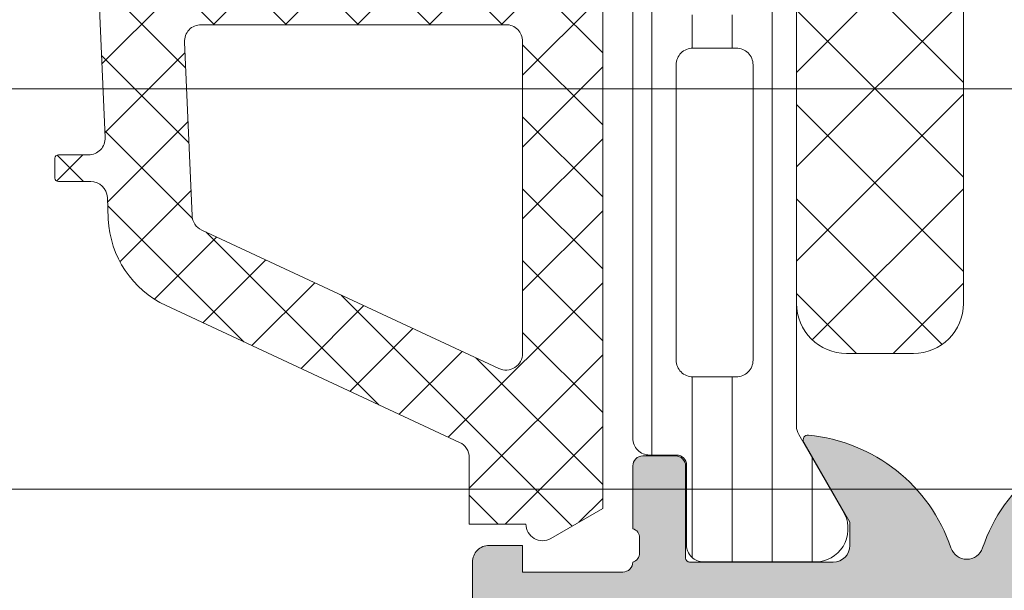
# Model space of a CAD drawing. Header units: millimetres. Extents: x 144573 to 336993, y 74252 to 247042.
# Tile 686 of 1056: x 219020 to 219049, y 198227 to 198244. Entities that reach past the tile are written whole.
import ezdxf

# ---------------------------------------------------------------- set-up
doc = ezdxf.new("R2010")
doc.units = ezdxf.units.MM
doc.layers.add('FASÁDA DETAILNÍ', color=255, linetype='Continuous', lineweight=0)
doc.layers.add('NOVA', color=255, linetype='Continuous', lineweight=0)

# ---------------------------------------------------------------- blocks, each defined once
blk = doc.blocks.new('A$C69D17D4D')
at = {"layer": 'FASÁDA DETAILNÍ'}
h = blk.add_hatch(dxfattribs=at)
h.set_pattern_fill('ANSI37', color=256, scale=0.48, angle=270, style=0)
h.set_pattern_definition([(315, (-4111.994716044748, 24886.81811234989), (1.077630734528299, 1.077630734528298), []), (44.99999999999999, (-4111.994716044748, 24886.81811234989), (-1.077630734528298, 1.077630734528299), [])])
edge = h.paths.add_edge_path(flags=16)
edge.add_line((-4111.330422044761, 24890.21938934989), (-4109.937568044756, 24890.11964534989))
edge.add_arc((-4109.894710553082, 24890.71811226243), 0.599999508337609, 265.9039194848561, 360.0000083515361)
edge.add_arc((-4109.894710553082, 24890.71811243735), 0.5999995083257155, 359.9999916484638, 454.0960805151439)
edge.add_line((-4109.937568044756, 24891.31657934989), (-4111.330422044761, 24891.21683534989))
edge.add_arc((-4111.294707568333, 24890.71811234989), 0.5000001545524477, 94.09606439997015, 265.9039356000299)
edge = h.paths.add_edge_path(flags=16)
edge.add_arc((-4114.494715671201, 24892.31810897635), 0.4999996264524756, 269.9999571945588, 360.0000428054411)
edge.add_line((-4113.994716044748, 24892.3181093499), (-4113.994716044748, 24895.9117943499))
edge.add_arc((-4114.494716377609, 24895.91179436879), 0.5000003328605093, 359.9999978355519, 473.2180266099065)
edge.add_line((-4114.691832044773, 24896.37130034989), (-4121.022934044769, 24893.6554223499))
edge.add_arc((-4120.8258181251, 24893.19591700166), 0.4999998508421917, 113.2180817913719, 182.5001106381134)
edge.add_line((-4121.325342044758, 24893.17410634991), (-4121.287016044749, 24892.29629934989))
edge.add_arc((-4120.787492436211, 24892.31810883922), 0.499999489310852, 182.4999791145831, 270.0000448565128)
edge.add_line((-4120.787492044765, 24891.8181093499), (-4114.494716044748, 24891.8181093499))
edge = h.paths.add_edge_path(flags=16)
edge.add_line((-4119.902878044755, 24866.7641903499), (-4111.006025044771, 24862.61552034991))
edge.add_arc((-4110.794715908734, 24863.06867409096), 0.499999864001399, 244.9999920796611, 360.0000296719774)
edge.add_line((-4110.294716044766, 24863.0686743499), (-4110.294716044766, 24872.41810934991))
edge.add_arc((-4110.794715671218, 24872.41810972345), 0.4999996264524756, 359.9999571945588, 450.0000428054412)
edge.add_line((-4110.794716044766, 24872.91810934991), (-4119.918639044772, 24872.91810934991))
edge.add_arc((-4119.918638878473, 24872.41810928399), 0.5000000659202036, 90.00001905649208, 182.5000272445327)
edge.add_line((-4120.418163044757, 24872.3962993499), (-4120.191093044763, 24867.19553534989))
edge.add_arc((-4119.691567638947, 24867.2173450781), 0.5000012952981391, 182.4999974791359, 244.9999080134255)
edge = h.paths.add_edge_path(flags=16)
edge.add_arc((-4110.794715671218, 24875.61810897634), 0.4999996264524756, 269.9999571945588, 360.0000428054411)
edge.add_line((-4110.294716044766, 24875.61810934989), (-4110.294716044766, 24882.8181093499))
edge.add_arc((-4110.794715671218, 24882.81810972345), 0.4999996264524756, 359.9999571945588, 450.0000428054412)
edge.add_line((-4110.794716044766, 24883.3181093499), (-4111.994716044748, 24883.3181093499))
edge.add_arc((-4111.99471753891, 24885.31810785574), 1.999998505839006, 179.9999571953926, 270.00004280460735, ccw=False)
edge.add_line((-4113.994716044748, 24885.3181093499), (-4113.994716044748, 24889.11810934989))
edge.add_arc((-4114.494715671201, 24889.11810972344), 0.4999996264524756, 359.9999571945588, 450.0000428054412)
edge.add_line((-4114.494716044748, 24889.61810934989), (-4120.647777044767, 24889.61810934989))
edge.add_arc((-4120.647776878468, 24889.11810928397), 0.5000000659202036, 90.00001905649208, 182.5000272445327)
edge.add_line((-4121.147301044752, 24889.09629934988), (-4120.907166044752, 24883.59629934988))
edge.add_arc((-4120.407642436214, 24883.6181088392), 0.499999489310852, 182.4999791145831, 270.0000448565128)
edge.add_line((-4120.407642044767, 24883.11810934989), (-4115.094716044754, 24883.11810934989))
edge.add_arc((-4115.094716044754, 24882.01810934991), 1.099999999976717, -90, 90, ccw=False)
edge.add_line((-4115.094716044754, 24880.91810934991), (-4120.26792704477, 24880.91810934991))
edge.add_arc((-4120.26792687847, 24880.41810928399), 0.5000000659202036, 90.00001905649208, 182.5000272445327)
edge.add_line((-4120.767451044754, 24880.3962993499), (-4120.557878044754, 24875.59629934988))
edge.add_arc((-4120.058354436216, 24875.6181088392), 0.499999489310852, 182.4999791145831, 270.0000448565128)
edge.add_line((-4120.05835404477, 24875.11810934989), (-4110.794716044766, 24875.11810934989))
edge = h.paths.add_edge_path()
edge.add_line((-4112.181173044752, 24860.4050563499), (-4120.96903904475, 24864.50290534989))
edge.add_ellipse((-4119.70118155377, 24867.22183071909), major_axis=(-3.000002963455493, 0), ratio=1, start_angle=2.500058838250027, end_angle=64.99996937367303, ccw=False)
edge.add_line((-4122.698329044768, 24867.0909693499), (-4122.72666304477, 24867.7399193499))
edge.add_ellipse((-4123.226186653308, 24867.71810986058), major_axis=(-0.499999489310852, 0), ratio=1, start_angle=182.4999791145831, end_angle=270.0000448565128)
edge.add_line((-4123.226187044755, 24868.21810934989), (-4124.19471604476, 24868.21810934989))
edge.add_ellipse((-4124.19471611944, 24868.31810927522), major_axis=(-0.0999999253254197, 0), ratio=1, start_angle=-4.278876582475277e-05, end_angle=90.00004278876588, ccw=False)
edge.add_line((-4124.294716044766, 24868.3181093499), (-4124.294716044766, 24868.91810934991))
edge.add_ellipse((-4124.194716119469, 24868.91810942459), major_axis=(-0.09999992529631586, 0), ratio=1, start_angle=-90.00004280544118, end_angle=4.278876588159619e-05, ccw=False)
edge.add_line((-4124.19471604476, 24869.01810934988), (-4123.29167804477, 24869.01810934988))
edge.add_ellipse((-4123.29167821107, 24869.51810941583), major_axis=(-0.5000000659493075, 0), ratio=1, start_angle=90.00001905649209, end_angle=182.5000272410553)
edge.add_line((-4122.792154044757, 24869.53991934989), (-4123.185992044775, 24878.44021334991))
edge.add_ellipse((-4123.685503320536, 24878.41810924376), major_axis=(-0.5000001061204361, 0), ratio=1, start_angle=182.5337692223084, end_angle=270.0000829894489)
edge.add_line((-4123.685504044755, 24878.91810934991), (-4124.294716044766, 24878.91810934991))
edge.add_ellipse((-4124.294716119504, 24879.0181092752), major_axis=(-0.0999999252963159, 0), ratio=1, start_angle=-4.278876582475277e-05, end_angle=90.00004282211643, ccw=False)
edge.add_line((-4124.394716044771, 24879.01810934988), (-4124.394716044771, 24879.61810934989))
edge.add_ellipse((-4124.294716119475, 24879.61810942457), major_axis=(-0.09999992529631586, 0), ratio=1, start_angle=-90.00004280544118, end_angle=4.278876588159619e-05, ccw=False)
edge.add_line((-4124.294716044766, 24879.71810934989), (-4123.765154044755, 24879.71810934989))
edge.add_ellipse((-4123.765153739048, 24880.21810984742), major_axis=(-0.5000004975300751, 0), ratio=1, start_angle=89.99996496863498, end_angle=182.533697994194)
edge.add_line((-4123.265642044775, 24880.2402133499), (-4123.776298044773, 24891.7804383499))
edge.add_ellipse((-4124.27582264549, 24891.75862881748), major_axis=(-0.5000004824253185, 0), ratio=1, start_angle=182.4999790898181, end_angle=273.2170573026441)
edge.add_line((-4124.303882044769, 24892.2578413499), (-4129.437625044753, 24891.96927834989))
edge.add_ellipse((-4129.322069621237, 24891.55886034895), major_axis=(-0.4263754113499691, 0), ratio=1, start_angle=-74.27514552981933, end_angle=69.24102762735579)
edge.add_line((-4129.473193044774, 24891.16016534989), (-4129.240590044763, 24891.16140534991))
edge.add_line((-4129.240590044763, 24891.16140534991), (-4127.358011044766, 24891.45954334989))
edge.add_line((-4127.358011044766, 24891.45954334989), (-4124.508726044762, 24891.05911734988))
edge.add_ellipse((-4124.550476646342, 24890.76203675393), major_axis=(-0.2999999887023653, 0), ratio=1, start_angle=145.4022536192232, end_angle=262.00025595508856, ccw=False)
edge.add_ellipse((-4126.773047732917, 24892.29515014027), major_axis=(-3.000047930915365, 0), ratio=1, start_angle=71.99157541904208, end_angle=145.4023587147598, ccw=False)
edge.add_line((-4127.700533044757, 24889.44207134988), (-4129.955424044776, 24890.07564734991))
edge.add_ellipse((-4129.794494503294, 24890.85085985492), major_axis=(-0.7917403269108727, 0), ratio=1, start_angle=6.798346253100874, end_angle=78.27231020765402, ccw=False)
edge.add_line((-4130.580668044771, 24890.75713734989), (-4130.581889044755, 24891.81534734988))
edge.add_ellipse((-4129.402802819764, 24891.68622310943), major_axis=(-1.186135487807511, 0), ratio=1, start_angle=288.65557644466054, end_angle=353.7503218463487, ccw=False)
edge.add_line((-4129.782222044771, 24892.8100373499), (-4126.540882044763, 24893.90437034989))
edge.add_line((-4126.540882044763, 24893.90437034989), (-4118.491087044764, 24896.7941483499))
edge.add_line((-4118.491087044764, 24896.7941483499), (-4108.593210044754, 24901.12695734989))
edge.add_ellipse((-4108.39493997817, 24900.66794836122), major_axis=(-0.5000002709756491, 0), ratio=1, start_angle=180.0665763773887, end_angle=293.36204948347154, ccw=False)
edge.add_line((-4107.89494004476, 24900.6685293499), (-4107.894305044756, 24900.12182834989))
edge.add_ellipse((-4108.394305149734, 24900.12124807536), major_axis=(-0.5000004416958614, 0), ratio=1, start_angle=113.92082453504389, end_angle=180.0664945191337, ccw=False)
edge.add_line((-4108.191568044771, 24899.6641943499), (-4111.395571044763, 24898.26243834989))
edge.add_ellipse((-4110.994716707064, 24897.34629727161), major_axis=(-0.999999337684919, 0), ratio=1, start_angle=-66.36838527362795, end_angle=5.281060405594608e-05)
edge.add_line((-4111.994716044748, 24897.34629634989), (-4111.994716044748, 24892.11835434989))
edge.add_line((-4111.994716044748, 24892.11835434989), (-4110.195237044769, 24892.11834534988))
edge.add_line((-4110.195237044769, 24892.11834534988), (-4110.057295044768, 24892.63314634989))
edge.add_ellipse((-4109.780141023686, 24892.5183810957), major_axis=(-0.2999756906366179, 0), ratio=1, start_angle=247.4964333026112, end_angle=337.5062997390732, ccw=False)
edge.add_line((-4109.665328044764, 24892.79551534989), (-4108.395201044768, 24891.94634834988))
edge.add_ellipse((-4108.894921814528, 24891.08048416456), major_axis=(-0.9997207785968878, 0), ratio=1, start_angle=179.9923881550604, end_angle=240.00923930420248, ccw=False)
edge.add_line((-4107.895201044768, 24891.0803513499), (-4107.895232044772, 24890.3559903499))
edge.add_ellipse((-4108.894969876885, 24890.35619840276), major_axis=(-0.9997378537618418, 0), ratio=1, start_angle=119.99132494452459, end_angle=179.9880763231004, ccw=False)
edge.add_line((-4108.395232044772, 24889.4903243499), (-4109.665328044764, 24888.64115734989))
edge.add_ellipse((-4109.780139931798, 24888.91830484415), major_axis=(-0.2999875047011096, 0), ratio=1, start_angle=22.4986038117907, end_angle=112.50240616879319, ccw=False)
edge.add_line((-4110.057295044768, 24888.80351134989), (-4110.195267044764, 24889.3183273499))
edge.add_line((-4110.195267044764, 24889.3183273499), (-4111.994716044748, 24889.3183353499))
edge.add_line((-4111.994716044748, 24889.3183353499), (-4111.994716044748, 24886.11810834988))
edge.add_ellipse((-4111.694716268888, 24886.11810812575), major_axis=(-0.2999997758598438, 0), ratio=1, start_angle=-4.280544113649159e-05, end_angle=90.00004280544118)
edge.add_line((-4111.69471604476, 24885.81810834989), (-4108.394720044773, 24885.81810834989))
edge.add_ellipse((-4108.394719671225, 24885.31810872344), major_axis=(-0.4999996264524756, 0), ratio=1, start_angle=179.9999571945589, end_angle=270.0000428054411, ccw=False)
edge.add_line((-4107.894720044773, 24885.31810834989), (-4107.894720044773, 24858.4204863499))
edge.add_line((-4107.894720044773, 24858.4204863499), (-4109.445112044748, 24857.52536834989))
edge.add_ellipse((-4109.695112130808, 24857.95838090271), major_axis=(-0.4999999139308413, 0), ratio=1, start_angle=6.334934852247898e-05, end_angle=120.00001708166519, ccw=False)
edge.add_line((-4110.195112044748, 24857.95838034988), (-4111.892483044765, 24857.95838034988))
edge.add_line((-4111.892483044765, 24857.95838034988), (-4111.892483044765, 24859.95190234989))
edge.add_ellipse((-4112.39248330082, 24859.95190269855), major_axis=(-0.5000002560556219, 0), ratio=1, start_angle=179.9999600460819, end_angle=244.9998714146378)
h = blk.add_hatch(dxfattribs=at)
h.set_pattern_fill('ANSI37', color=256, scale=0.48, angle=270, style=0)
h.set_pattern_definition([(315, (-4111.994715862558, 24886.81811234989), (1.077630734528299, 1.077630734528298), []), (44.99999999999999, (-4111.994715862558, 24886.81811234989), (-1.077630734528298, 1.077630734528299), [])])
edge = h.paths.add_edge_path(flags=16)
edge.add_line((-4111.330421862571, 24890.21938934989), (-4109.937567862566, 24890.11964534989))
edge.add_arc((-4109.894710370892, 24890.71811226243), 0.599999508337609, 265.9039194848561, 360.0000083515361)
edge.add_arc((-4109.894710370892, 24890.71811243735), 0.5999995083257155, 359.9999916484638, 454.0960805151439)
edge.add_line((-4109.937567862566, 24891.31657934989), (-4111.330421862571, 24891.21683534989))
edge.add_arc((-4111.294707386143, 24890.71811234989), 0.5000001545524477, 94.09606439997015, 265.9039356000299)
edge = h.paths.add_edge_path(flags=16)
edge.add_arc((-4114.494715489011, 24892.31810897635), 0.4999996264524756, 269.9999571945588, 360.0000428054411)
edge.add_line((-4113.994715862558, 24892.3181093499), (-4113.994715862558, 24895.9117943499))
edge.add_arc((-4114.494716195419, 24895.91179436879), 0.5000003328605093, 359.9999978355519, 473.2180266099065)
edge.add_line((-4114.691831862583, 24896.37130034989), (-4121.02293386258, 24893.6554223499))
edge.add_arc((-4120.82581794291, 24893.19591700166), 0.4999998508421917, 113.2180817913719, 182.5001106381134)
edge.add_line((-4121.325341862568, 24893.17410634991), (-4121.287015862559, 24892.29629934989))
edge.add_arc((-4120.787492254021, 24892.31810883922), 0.499999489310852, 182.4999791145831, 270.0000448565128)
edge.add_line((-4120.787491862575, 24891.8181093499), (-4114.494715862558, 24891.8181093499))
edge = h.paths.add_edge_path(flags=16)
edge.add_line((-4119.902877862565, 24866.7641903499), (-4111.006024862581, 24862.61552034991))
edge.add_arc((-4110.794715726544, 24863.06867409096), 0.499999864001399, 244.9999920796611, 360.0000296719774)
edge.add_line((-4110.294715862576, 24863.0686743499), (-4110.294715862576, 24872.41810934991))
edge.add_arc((-4110.794715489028, 24872.41810972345), 0.4999996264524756, 359.9999571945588, 450.0000428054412)
edge.add_line((-4110.794715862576, 24872.91810934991), (-4119.918638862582, 24872.91810934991))
edge.add_arc((-4119.918638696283, 24872.41810928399), 0.5000000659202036, 90.00001905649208, 182.5000272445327)
edge.add_line((-4120.418162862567, 24872.3962993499), (-4120.191092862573, 24867.19553534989))
edge.add_arc((-4119.691567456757, 24867.2173450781), 0.5000012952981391, 182.4999974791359, 244.9999080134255)
edge = h.paths.add_edge_path(flags=16)
edge.add_arc((-4110.794715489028, 24875.61810897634), 0.4999996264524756, 269.9999571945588, 360.0000428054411)
edge.add_line((-4110.294715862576, 24875.61810934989), (-4110.294715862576, 24882.8181093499))
edge.add_arc((-4110.794715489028, 24882.81810972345), 0.4999996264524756, 359.9999571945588, 450.0000428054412)
edge.add_line((-4110.794715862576, 24883.3181093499), (-4111.994715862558, 24883.3181093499))
edge.add_arc((-4111.99471735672, 24885.31810785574), 1.999998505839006, 179.9999571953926, 270.00004280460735, ccw=False)
edge.add_line((-4113.994715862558, 24885.3181093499), (-4113.994715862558, 24889.11810934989))
edge.add_arc((-4114.494715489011, 24889.11810972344), 0.4999996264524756, 359.9999571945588, 450.0000428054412)
edge.add_line((-4114.494715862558, 24889.61810934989), (-4120.647776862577, 24889.61810934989))
edge.add_arc((-4120.647776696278, 24889.11810928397), 0.5000000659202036, 90.00001905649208, 182.5000272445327)
edge.add_line((-4121.147300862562, 24889.09629934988), (-4120.907165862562, 24883.59629934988))
edge.add_arc((-4120.407642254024, 24883.6181088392), 0.499999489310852, 182.4999791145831, 270.0000448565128)
edge.add_line((-4120.407641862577, 24883.11810934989), (-4115.094715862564, 24883.11810934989))
edge.add_arc((-4115.094715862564, 24882.01810934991), 1.099999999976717, -90, 90, ccw=False)
edge.add_line((-4115.094715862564, 24880.91810934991), (-4120.26792686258, 24880.91810934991))
edge.add_arc((-4120.26792669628, 24880.41810928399), 0.5000000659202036, 90.00001905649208, 182.5000272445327)
edge.add_line((-4120.767450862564, 24880.3962993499), (-4120.557877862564, 24875.59629934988))
edge.add_arc((-4120.058354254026, 24875.6181088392), 0.499999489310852, 182.4999791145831, 270.0000448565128)
edge.add_line((-4120.05835386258, 24875.11810934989), (-4110.794715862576, 24875.11810934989))
edge = h.paths.add_edge_path()
edge.add_line((-4112.181172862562, 24860.4050563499), (-4120.96903886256, 24864.50290534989))
edge.add_ellipse((-4119.70118137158, 24867.22183071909), major_axis=(-3.000002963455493, 0), ratio=1, start_angle=2.500058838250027, end_angle=64.99996937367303, ccw=False)
edge.add_line((-4122.698328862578, 24867.0909693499), (-4122.72666286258, 24867.7399193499))
edge.add_ellipse((-4123.226186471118, 24867.71810986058), major_axis=(-0.499999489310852, 0), ratio=1, start_angle=182.4999791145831, end_angle=270.0000448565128)
edge.add_line((-4123.226186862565, 24868.21810934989), (-4124.19471586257, 24868.21810934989))
edge.add_ellipse((-4124.19471593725, 24868.31810927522), major_axis=(-0.0999999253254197, 0), ratio=1, start_angle=-4.278876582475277e-05, end_angle=90.00004278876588, ccw=False)
edge.add_line((-4124.294715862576, 24868.3181093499), (-4124.294715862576, 24868.91810934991))
edge.add_ellipse((-4124.194715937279, 24868.91810942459), major_axis=(-0.09999992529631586, 0), ratio=1, start_angle=-90.00004280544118, end_angle=4.278876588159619e-05, ccw=False)
edge.add_line((-4124.19471586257, 24869.01810934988), (-4123.29167786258, 24869.01810934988))
edge.add_ellipse((-4123.29167802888, 24869.51810941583), major_axis=(-0.5000000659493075, 0), ratio=1, start_angle=90.00001905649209, end_angle=182.5000272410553)
edge.add_line((-4122.792153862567, 24869.53991934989), (-4123.185991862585, 24878.44021334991))
edge.add_ellipse((-4123.685503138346, 24878.41810924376), major_axis=(-0.5000001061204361, 0), ratio=1, start_angle=182.5337692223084, end_angle=270.0000829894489)
edge.add_line((-4123.685503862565, 24878.91810934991), (-4124.294715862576, 24878.91810934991))
edge.add_ellipse((-4124.294715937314, 24879.0181092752), major_axis=(-0.0999999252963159, 0), ratio=1, start_angle=-4.278876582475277e-05, end_angle=90.00004282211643, ccw=False)
edge.add_line((-4124.394715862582, 24879.01810934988), (-4124.394715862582, 24879.61810934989))
edge.add_ellipse((-4124.294715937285, 24879.61810942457), major_axis=(-0.09999992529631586, 0), ratio=1, start_angle=-90.00004280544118, end_angle=4.278876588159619e-05, ccw=False)
edge.add_line((-4124.294715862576, 24879.71810934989), (-4123.765153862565, 24879.71810934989))
edge.add_ellipse((-4123.765153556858, 24880.21810984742), major_axis=(-0.5000004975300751, 0), ratio=1, start_angle=89.99996496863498, end_angle=182.533697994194)
edge.add_line((-4123.265641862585, 24880.2402133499), (-4123.776297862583, 24891.7804383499))
edge.add_ellipse((-4124.2758224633, 24891.75862881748), major_axis=(-0.5000004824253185, 0), ratio=1, start_angle=182.4999790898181, end_angle=273.2170573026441)
edge.add_line((-4124.303881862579, 24892.2578413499), (-4129.437624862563, 24891.96927834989))
edge.add_ellipse((-4129.322069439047, 24891.55886034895), major_axis=(-0.4263754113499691, 0), ratio=1, start_angle=-74.27514552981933, end_angle=69.24102762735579)
edge.add_line((-4129.473192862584, 24891.16016534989), (-4129.240589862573, 24891.16140534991))
edge.add_line((-4129.240589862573, 24891.16140534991), (-4127.358010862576, 24891.45954334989))
edge.add_line((-4127.358010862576, 24891.45954334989), (-4124.508725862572, 24891.05911734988))
edge.add_ellipse((-4124.550476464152, 24890.76203675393), major_axis=(-0.2999999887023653, 0), ratio=1, start_angle=145.4022536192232, end_angle=262.00025595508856, ccw=False)
edge.add_ellipse((-4126.773047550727, 24892.29515014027), major_axis=(-3.000047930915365, 0), ratio=1, start_angle=71.99157541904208, end_angle=145.4023587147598, ccw=False)
edge.add_line((-4127.700532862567, 24889.44207134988), (-4129.955423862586, 24890.07564734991))
edge.add_ellipse((-4129.794494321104, 24890.85085985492), major_axis=(-0.7917403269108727, 0), ratio=1, start_angle=6.798346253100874, end_angle=78.27231020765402, ccw=False)
edge.add_line((-4130.580667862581, 24890.75713734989), (-4130.581888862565, 24891.81534734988))
edge.add_ellipse((-4129.402802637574, 24891.68622310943), major_axis=(-1.186135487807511, 0), ratio=1, start_angle=288.65557644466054, end_angle=353.7503218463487, ccw=False)
edge.add_line((-4129.782221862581, 24892.8100373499), (-4126.540881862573, 24893.90437034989))
edge.add_line((-4126.540881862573, 24893.90437034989), (-4118.491086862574, 24896.7941483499))
edge.add_line((-4118.491086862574, 24896.7941483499), (-4108.593209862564, 24901.12695734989))
edge.add_ellipse((-4108.39493979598, 24900.66794836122), major_axis=(-0.5000002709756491, 0), ratio=1, start_angle=180.0665763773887, end_angle=293.36204948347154, ccw=False)
edge.add_line((-4107.89493986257, 24900.6685293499), (-4107.894304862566, 24900.12182834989))
edge.add_ellipse((-4108.394304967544, 24900.12124807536), major_axis=(-0.5000004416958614, 0), ratio=1, start_angle=113.92082453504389, end_angle=180.0664945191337, ccw=False)
edge.add_line((-4108.191567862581, 24899.6641943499), (-4111.395570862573, 24898.26243834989))
edge.add_ellipse((-4110.994716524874, 24897.34629727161), major_axis=(-0.999999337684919, 0), ratio=1, start_angle=-66.36838527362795, end_angle=5.281060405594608e-05)
edge.add_line((-4111.994715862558, 24897.34629634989), (-4111.994715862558, 24892.11835434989))
edge.add_line((-4111.994715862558, 24892.11835434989), (-4110.195236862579, 24892.11834534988))
edge.add_line((-4110.195236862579, 24892.11834534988), (-4110.057294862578, 24892.63314634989))
edge.add_ellipse((-4109.780140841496, 24892.5183810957), major_axis=(-0.2999756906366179, 0), ratio=1, start_angle=247.4964333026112, end_angle=337.5062997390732, ccw=False)
edge.add_line((-4109.665327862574, 24892.79551534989), (-4108.395200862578, 24891.94634834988))
edge.add_ellipse((-4108.894921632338, 24891.08048416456), major_axis=(-0.9997207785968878, 0), ratio=1, start_angle=179.9923881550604, end_angle=240.00923930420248, ccw=False)
edge.add_line((-4107.895200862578, 24891.0803513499), (-4107.895231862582, 24890.3559903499))
edge.add_ellipse((-4108.894969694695, 24890.35619840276), major_axis=(-0.9997378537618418, 0), ratio=1, start_angle=119.99132494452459, end_angle=179.9880763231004, ccw=False)
edge.add_line((-4108.395231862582, 24889.4903243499), (-4109.665327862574, 24888.64115734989))
edge.add_ellipse((-4109.780139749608, 24888.91830484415), major_axis=(-0.2999875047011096, 0), ratio=1, start_angle=22.4986038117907, end_angle=112.50240616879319, ccw=False)
edge.add_line((-4110.057294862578, 24888.80351134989), (-4110.195266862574, 24889.3183273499))
edge.add_line((-4110.195266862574, 24889.3183273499), (-4111.994715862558, 24889.3183353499))
edge.add_line((-4111.994715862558, 24889.3183353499), (-4111.994715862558, 24886.11810834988))
edge.add_ellipse((-4111.694716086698, 24886.11810812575), major_axis=(-0.2999997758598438, 0), ratio=1, start_angle=-4.280544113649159e-05, end_angle=90.00004280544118)
edge.add_line((-4111.69471586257, 24885.81810834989), (-4108.394719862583, 24885.81810834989))
edge.add_ellipse((-4108.394719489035, 24885.31810872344), major_axis=(-0.4999996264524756, 0), ratio=1, start_angle=179.9999571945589, end_angle=270.0000428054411, ccw=False)
edge.add_line((-4107.894719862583, 24885.31810834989), (-4107.894719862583, 24858.4204863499))
edge.add_line((-4107.894719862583, 24858.4204863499), (-4109.445111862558, 24857.52536834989))
edge.add_ellipse((-4109.695111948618, 24857.95838090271), major_axis=(-0.4999999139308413, 0), ratio=1, start_angle=6.334934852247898e-05, end_angle=120.00001708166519, ccw=False)
edge.add_line((-4110.195111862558, 24857.95838034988), (-4111.892482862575, 24857.95838034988))
edge.add_line((-4111.892482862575, 24857.95838034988), (-4111.892482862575, 24859.95190234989))
edge.add_ellipse((-4112.39248311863, 24859.95190269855), major_axis=(-0.5000002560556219, 0), ratio=1, start_angle=179.9999600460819, end_angle=244.9998714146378)
h = blk.add_hatch(dxfattribs=at)
h.set_pattern_fill('LINIE', color=256, scale=1.2, angle=90, style=0)
h.set_pattern_definition([(90, (-4268.222287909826, -0.6246130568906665), (-1.2, 7.347638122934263e-17), [])])
edge = h.paths.add_edge_path()
edge.add_arc((-4105.685526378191, 24896.40802904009), 0.2999999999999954, -89.99792470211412, 0.0020752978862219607, ccw=False)
edge.add_line((-4105.685515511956, 24896.10802904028), (-4106.49584684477, 24896.10800041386))
edge.add_arc((-4106.495831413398, 24895.60800309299), 0.4999973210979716, 90.00176831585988, 180.0023822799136)
edge.add_line((-4106.995828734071, 24895.6079823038), (-4106.99714927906, 24894.76691005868))
edge.add_arc((-4107.197149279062, 24894.76691005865), 0.1999999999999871, -89.99999999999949, 5.115907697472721e-13, ccw=False)
edge.add_line((-4107.197149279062, 24894.56691005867), (-4111.29714927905, 24894.56691005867))
edge.add_arc((-4111.297149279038, 24894.06691005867), 0.5000000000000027, 89.99999999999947, 179.9999999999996)
edge.add_line((-4111.797149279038, 24894.06691005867), (-4111.797149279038, 24893.23616083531))
edge.add_arc((-4110.797149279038, 24893.23616083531), 0.9999999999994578, 180.0000000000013, 254.9999999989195)
edge.add_line((-4111.055968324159, 24892.27023500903), (-4110.297149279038, 24892.06691005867))
edge.add_line((-4110.297149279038, 24892.06691005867), (-4110.297149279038, 24893.06691005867))
edge.add_line((-4110.297149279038, 24893.06691005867), (-4107.99714927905, 24893.06691005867))
edge.add_arc((-4107.998858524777, 24892.06278357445), 1.004127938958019, 0.23408772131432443, 89.90246998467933, ccw=False)
edge.add_line((-4106.994738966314, 24892.06688602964), (-4106.994738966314, 24889.0670076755))
edge.add_arc((-4107.998858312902, 24889.07103603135), 1.004127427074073, 270.09751797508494, 359.7701403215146, ccw=False)
edge.add_line((-4107.99714927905, 24888.06691005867), (-4110.297149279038, 24888.06691005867))
edge.add_line((-4110.297149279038, 24888.06691005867), (-4110.297149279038, 24889.06691005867))
edge.add_line((-4110.297149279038, 24889.06691005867), (-4111.055968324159, 24888.86358510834))
edge.add_arc((-4110.797149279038, 24887.89765928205), 1.000000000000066, 105.0000000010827, 179.9999999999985)
edge.add_line((-4111.797149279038, 24887.89765928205), (-4111.797149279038, 24887.06691005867))
edge.add_arc((-4111.297149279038, 24887.06691005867), 0.4999999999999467, 180, 270)
edge.add_line((-4111.297149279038, 24886.56691005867), (-4107.19714927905, 24886.56691005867))
edge.add_arc((-4107.19887783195, 24886.36273696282), 0.2041804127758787, 1.1558689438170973, 89.51493893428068, ccw=False)
edge.add_line((-4106.994738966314, 24886.36685576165), (-4106.994716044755, 24860.52548895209))
edge.add_arc((-4106.494718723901, 24860.52550438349), 0.4999973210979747, 180.0017683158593, 270.002382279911)
edge.add_line((-4106.494697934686, 24860.02550706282), (-4105.684366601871, 24860.02553568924))
edge.add_arc((-4105.684355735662, 24859.72553568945), 0.299999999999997, 0.0020752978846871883, 90.00207529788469, ccw=False)
edge.add_line((-4105.384355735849, 24859.72554655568), (-4105.38460075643, 24857.32554816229))
edge.add_arc((-4104.884604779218, 24857.32556363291), 0.499995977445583, 180.0017728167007, 270.0023777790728)
edge.add_line((-4104.884584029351, 24856.82556765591), (-4101.408042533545, 24856.82569430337))
edge.add_arc((-4101.550389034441, 24857.81550722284), 0.99999607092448, 278.1836833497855, 392.7290913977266)
edge.add_line((-4100.709155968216, 24858.35617261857), (-4102.027708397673, 24860.63978170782))
edge.add_arc((-4101.594704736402, 24860.88979736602), 0.5000000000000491, 180.0021352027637, 210.0020718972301, ccw=False)
edge.add_line((-4102.094704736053, 24860.88977873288), (-4102.095791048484, 24895.24404748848))
edge.add_arc((-4101.595791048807, 24895.24406507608), 0.5000000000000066, 150.0020786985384, 180.0020153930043, ccw=False)
edge.add_line((-4102.028812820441, 24895.49404936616), (-4100.710425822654, 24897.77775396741))
edge.add_arc((-4101.551698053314, 24898.31835842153), 0.9999960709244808, 327.2750591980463, 441.8204672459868)
edge.add_line((-4101.409423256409, 24899.30818165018), (-4104.885964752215, 24899.30805500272))
edge.add_arc((-4104.885949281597, 24898.80805902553), 0.4999959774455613, 90.0017728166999, 180.0023777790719)
edge.add_line((-4105.385945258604, 24898.80803827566), (-4105.385526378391, 24896.40803990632))
edge = h.paths.add_edge_path(flags=16)
edge.add_line((-4105.195250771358, 24872.21691630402), (-4103.895256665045, 24872.21691630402))
edge.add_arc((-4103.895253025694, 24871.71691994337), 0.4999963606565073, -0.00041704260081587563, 90.0004170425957, ccw=False)
edge.add_line((-4103.395256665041, 24871.71691630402), (-4103.395256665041, 24862.86692240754))
edge.add_arc((-4103.895253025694, 24862.86691876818), 0.4999963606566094, -90.00041704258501, 0.0004170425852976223, ccw=False)
edge.add_line((-4103.895256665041, 24862.36692240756), (-4105.195250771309, 24862.36692240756))
edge.add_arc((-4105.195267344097, 24862.86692240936), 0.5000000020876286, 180.0000002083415, 270.0018991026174, ccw=False)
edge.add_line((-4105.695267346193, 24862.86692240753), (-4105.695267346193, 24871.71691630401))
edge.add_arc((-4105.195267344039, 24871.71691630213), 0.5000000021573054, 89.99810091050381, 179.9999997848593, ccw=False)
edge = h.paths.add_edge_path(flags=16)
edge.add_arc((-4105.195267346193, 24882.41692240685), 0.4999999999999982, 89.99999999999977, 180.000000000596, ccw=False)
edge.add_line((-4105.195267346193, 24882.91692240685), (-4103.895256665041, 24882.91692240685))
edge.add_arc((-4103.895256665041, 24882.41692240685), 0.4999999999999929, -5.965148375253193e-10, 89.99999999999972, ccw=False)
edge.add_line((-4103.395256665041, 24882.41692240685), (-4103.395256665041, 24873.71691630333))
edge.add_arc((-4103.895256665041, 24873.71691630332), 0.5000000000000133, 270.0000000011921, 359.99999999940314, ccw=False)
edge.add_line((-4103.895256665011, 24873.21691630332), (-4105.195267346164, 24873.21691630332))
edge.add_arc((-4105.195267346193, 24873.71691630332), 0.5000000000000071, 180.0000000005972, 270.0000000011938, ccw=False)
edge.add_line((-4105.695267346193, 24873.71691630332), (-4105.695267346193, 24882.41692240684))
edge = h.paths.add_edge_path(flags=16)
edge.add_arc((-4103.895253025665, 24884.4169187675), 0.4999963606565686, -90.00041704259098, 0.0004170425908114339, ccw=False)
edge.add_line((-4103.895256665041, 24883.91692240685), (-4105.195250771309, 24883.91692240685))
edge.add_arc((-4105.195267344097, 24884.41692240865), 0.5000000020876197, 180.0000002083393, 270.0018991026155, ccw=False)
edge.add_line((-4105.695267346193, 24884.41692240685), (-4105.695267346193, 24893.26693156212))
edge.add_arc((-4105.195282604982, 24893.26693156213), 0.4999847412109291, 89.99999999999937, 180.0000000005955, ccw=False)
edge.add_line((-4105.195282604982, 24893.76691630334), (-4103.89527192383, 24893.76691630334))
edge.add_arc((-4103.89527192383, 24893.26690104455), 0.5000152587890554, -5.949232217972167e-10, 90.00000000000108, ccw=False)
edge.add_line((-4103.395256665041, 24893.26690104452), (-4103.395256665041, 24884.41692240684))
h = blk.add_hatch(dxfattribs=at)
h.set_pattern_fill('NETZ', color=256, scale=2, angle=135, style=0)
h.set_pattern_definition([(135, (-4102.093981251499, 24878.06703574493), (-1.414213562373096, -1.414213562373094), []), (225, (-4102.093981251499, 24878.06703574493), (1.414213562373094, -1.414213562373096), [])])
h.paths.add_polyline_path([(-4097.093981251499, 24891.56703574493, 0.4142135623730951), (-4098.593981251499, 24893.06703574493), (-4100.593981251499, 24893.06703574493, 0.4142135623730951), (-4102.093981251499, 24891.56703574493), (-4102.093981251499, 24864.56703574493, 0.4142135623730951), (-4100.593981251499, 24863.06703574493), (-4098.593981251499, 24863.06703574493, 0.4142135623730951), (-4097.093981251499, 24864.56703574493)])
h = blk.add_hatch(color=256, dxfattribs=at)
edge = h.paths.add_edge_path()
edge.add_arc((-4088.69484676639, 24856.93811970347), 0.1199999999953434, 270, 360)
edge.add_line((-4088.574846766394, 24856.93811970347), (-4088.574846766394, 24859.69811770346))
edge.add_arc((-4088.274846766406, 24859.69811770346), 0.2999999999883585, 90, 180, ccw=False)
edge.add_line((-4088.274846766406, 24859.99811770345), (-4087.294872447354, 24859.99811770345))
edge.add_arc((-4087.294872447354, 24859.69811770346), 0.2999999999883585, 0, 90, ccw=False)
edge.add_line((-4086.994872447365, 24859.69811770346), (-4086.994872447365, 24857.81810670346))
edge.add_arc((-4086.916005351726, 24857.55056336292), 0.2789255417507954, 106.4245945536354, 181.1628700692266)
edge.add_line((-4087.194873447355, 24857.54490270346), (-4087.194873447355, 24857.09130870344))
edge.add_arc((-4086.916036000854, 24857.08564029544), 0.2788950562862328, 178.8354106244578, 253.5801235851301)
edge.add_line((-4086.994872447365, 24856.81811970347), (-4086.194697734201, 24856.81811970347))
edge.add_arc((-4086.194697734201, 24855.81811970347), 1, 0, 90, ccw=False)
edge.add_line((-4085.194697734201, 24855.81811970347), (-4085.194697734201, 24852.31811234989))
edge.add_arc((-4086.194717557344, 24852.31813217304), 1.000019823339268, 270.0011357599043, 359.9988642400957, ccw=False)
edge.add_line((-4086.194697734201, 24851.31811234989), (-4086.694697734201, 24851.31811234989))
edge.add_line((-4086.694697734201, 24851.31811234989), (-4086.694697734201, 24853.81811234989))
edge.add_arc((-4087.694743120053, 24853.81806696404), 1.000045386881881, 0.002600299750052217, 89.99739970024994)
edge.add_line((-4087.694697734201, 24854.81811234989), (-4088.994716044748, 24854.81811234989))
edge.add_arc((-4088.99466354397, 24853.81805984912), 1.000052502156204, 90.00300791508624, 179.9969920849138)
edge.add_line((-4089.994716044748, 24853.81811234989), (-4089.994716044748, 24846.81811234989))
edge.add_arc((-4089.4695942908, 24846.31811234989), 0.7250881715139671, 136.4038161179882, 223.5961838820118)
edge.add_line((-4089.994716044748, 24845.81811234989), (-4089.994716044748, 24839.78402421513))
edge.add_arc((-4088.99466354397, 24839.78407671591), 1.000052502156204, 180.0030079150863, 269.9969920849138)
edge.add_line((-4088.994716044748, 24838.78402421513), (-4087.694697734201, 24838.78402421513))
edge.add_arc((-4087.694743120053, 24839.78406960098), 1.000045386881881, 270.00260029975, 359.99739970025)
edge.add_line((-4086.694697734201, 24839.78402421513), (-4086.69469773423, 24841.31811234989))
edge.add_line((-4086.69469773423, 24841.31811234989), (-4086.094691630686, 24841.31811234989))
edge.add_line((-4086.094691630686, 24841.31811234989), (-4084.994716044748, 24840.21810624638))
edge.add_line((-4084.994716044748, 24840.21810624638), (-4084.994716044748, 24836.81811234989))
edge.add_line((-4084.994716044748, 24836.81811234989), (-4111.994616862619, 24836.81811234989))
edge.add_line((-4111.994616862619, 24836.81811234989), (-4111.994616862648, 24840.21810624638))
edge.add_line((-4111.994616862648, 24840.21810624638), (-4110.894641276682, 24841.31811234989))
edge.add_line((-4110.894641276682, 24841.31811234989), (-4110.294635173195, 24841.31811234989))
edge.add_line((-4110.294635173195, 24841.31811234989), (-4110.294635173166, 24839.78402421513))
edge.add_arc((-4109.294589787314, 24839.78406960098), 1.000045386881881, 180.00260029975, 269.9973997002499)
edge.add_line((-4109.294635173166, 24838.78402421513), (-4107.994616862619, 24838.78402421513))
edge.add_arc((-4107.994669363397, 24839.78407671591), 1.000052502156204, 270.0030079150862, 359.9969920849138)
edge.add_line((-4106.994616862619, 24839.78402421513), (-4106.994616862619, 24845.81811234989))
edge.add_arc((-4107.519738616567, 24846.31811234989), 0.7250881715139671, 316.4038161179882, 403.5961838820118)
edge.add_line((-4106.994616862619, 24846.81811234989), (-4106.994616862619, 24853.81811234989))
edge.add_arc((-4107.994669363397, 24853.81805984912), 1.000052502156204, 0.003007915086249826, 89.99699208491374)
edge.add_line((-4107.994616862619, 24854.81811234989), (-4109.294635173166, 24854.81811234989))
edge.add_arc((-4109.294589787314, 24853.81806696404), 1.000045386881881, 90.00260029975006, 179.9973997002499)
edge.add_line((-4110.294635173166, 24853.81811234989), (-4110.294635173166, 24851.31811234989))
edge.add_line((-4110.294635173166, 24851.31811234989), (-4110.794635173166, 24851.31811234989))
edge.add_arc((-4110.794615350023, 24852.31813217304), 1.000019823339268, 180.0011357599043, 269.9988642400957, ccw=False)
edge.add_line((-4111.794635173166, 24852.31811234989), (-4111.794635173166, 24856.81811234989))
edge.add_arc((-4111.294645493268, 24856.81812267), 0.4999896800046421, 89.99881737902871, 180.0011826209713, ccw=False)
edge.add_line((-4111.294635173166, 24857.31811234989), (-4110.294635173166, 24857.31811234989))
edge.add_line((-4110.294635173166, 24857.31811234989), (-4110.294635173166, 24856.51810929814))
edge.add_line((-4110.294635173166, 24856.51810929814), (-4107.294619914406, 24856.51810929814))
edge.add_arc((-4107.294617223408, 24856.81811701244), 0.3000077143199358, 269.9994860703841, 360.0005139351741)
edge.add_arc((-4107.073445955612, 24857.08564029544), 0.2788950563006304, 286.4198764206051, 361.1645893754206)
edge.add_line((-4106.794608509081, 24857.09130870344), (-4106.794608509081, 24857.54490270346))
edge.add_arc((-4107.073476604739, 24857.55056336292), 0.2789255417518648, 358.8371299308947, 433.5754054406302)
edge.add_line((-4106.994609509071, 24857.81810670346), (-4106.994609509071, 24859.69811770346))
edge.add_arc((-4106.694609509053, 24859.69811770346), 0.3000000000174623, 90, 180, ccw=False)
edge.add_line((-4106.694609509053, 24859.99811770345), (-4105.71463519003, 24859.99811770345))
edge.add_arc((-4105.714635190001, 24859.69811770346), 0.2999999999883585, 0, 90.00000000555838, ccw=False)
edge.add_line((-4105.414635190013, 24859.69811770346), (-4105.414635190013, 24856.93811970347))
edge.add_arc((-4105.294635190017, 24856.93811970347), 0.1199999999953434, 180, 270)
edge.add_line((-4105.294635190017, 24856.81811970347), (-4100.994609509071, 24856.81811970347))
edge.add_arc((-4100.994609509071, 24857.31811970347), 0.5, 270, 360)
edge.add_line((-4100.494609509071, 24857.31811970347), (-4100.494609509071, 24858.01811970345))
edge.add_line((-4100.494609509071, 24858.01811970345), (-4101.876104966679, 24860.41094002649))
edge.add_arc((-4101.756489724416, 24860.47999991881), 0.1381197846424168, 82.29756250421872, 210.0000000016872, ccw=False)
edge.add_arc((-4102.204108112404, 24855.63864868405), 4.999999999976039, 18.709400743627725, 84.65077199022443, ccw=False)
edge.add_arc((-4096.994740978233, 24857.40287487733), 0.4999999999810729, 198.709400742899, 341.2905992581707)
edge.add_arc((-4091.785373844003, 24855.63864868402), 5.000000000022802, 95.34922800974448, 161.2905992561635, ccw=False)
edge.add_arc((-4092.232992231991, 24860.47999991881), 0.1381197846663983, -30.000000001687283, 97.70243749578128, ccw=False)
edge.add_line((-4092.113376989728, 24860.41094002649), (-4093.494872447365, 24858.01811970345))
edge.add_line((-4093.494872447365, 24858.01811970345), (-4093.494872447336, 24857.31811970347))
edge.add_arc((-4092.994872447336, 24857.31811970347), 0.5, 180, 270)
edge.add_line((-4092.994872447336, 24856.81811970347), (-4088.69484676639, 24856.81811970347))
edge = h.paths.add_edge_path(flags=16)
edge.add_arc((-4103.994624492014, 24838.91811845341), 0.5, 180, 270)
edge.add_line((-4103.994624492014, 24838.41811845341), (-4091.994716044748, 24838.41811845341))
edge.add_arc((-4091.994716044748, 24838.91811845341), 0.5, 270, 360)
edge.add_line((-4091.494716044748, 24838.91811845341), (-4091.494716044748, 24854.61810014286))
edge.add_arc((-4091.994716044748, 24854.61810014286), 0.5, 0, 90)
edge.add_line((-4091.994716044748, 24855.11810014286), (-4103.994624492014, 24855.11810014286))
edge.add_arc((-4103.994624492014, 24854.61810014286), 0.5, 90, 180)
edge.add_line((-4104.494624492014, 24854.61810014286), (-4104.494624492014, 24853.11810014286))
edge.add_line((-4104.494624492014, 24853.11810014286), (-4104.994624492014, 24853.11810014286))
edge.add_arc((-4104.994624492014, 24852.61810014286), 0.5, 90, 180)
edge.add_line((-4105.494624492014, 24852.61810014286), (-4105.494624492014, 24840.91811845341))
edge.add_arc((-4104.994624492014, 24840.91811845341), 0.5, 180, 270)
edge.add_line((-4104.994624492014, 24840.41811845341), (-4104.494624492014, 24840.41811845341))
edge.add_line((-4104.494624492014, 24840.41811845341), (-4104.494624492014, 24838.91811845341))
for p, q in [((-4102.094704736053, 24860.88977873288), (-4102.095791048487, 24895.24404748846)), ((-4106.994738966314, 24886.36685576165), (-4106.994716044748, 24860.52548895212)), ((-4105.195250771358, 24872.21691630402), (-4103.895256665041, 24872.21691630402)), ((-4105.695267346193, 24862.86692240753), (-4105.695267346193, 24871.71691630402)), ((-4103.395256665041, 24871.71691630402), (-4103.395256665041, 24862.86692240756)), ((-2188.499921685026, 24871.00002419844), (-4147.169215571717, 24871.00002419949)), ((-4103.895256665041, 24862.36692240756), (-4105.195250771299, 24862.36692240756)), ((-4100.709155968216, 24858.35617261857), (-4102.027708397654, 24860.63978170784)), ((-4106.494697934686, 24860.02550706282), (-4105.684366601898, 24860.02553568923)), ((-4105.384355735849, 24859.72554655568), (-4105.384600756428, 24857.32554816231)), ((-4147.169215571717, 24859.00002260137), (-2229.500121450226, 24859.00001934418)), ((-4104.884584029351, 24856.82556765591), (-4101.408042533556, 24856.82569430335))]:
    blk.add_line(p, q, dxfattribs=at)
at = {"layer": 'FASÁDA DETAILNÍ', "extrusion": (0, 0, -1)}
for points in [[(4107.894720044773, 24885.31810834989), (4107.894720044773, 24858.4204863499), (4109.445112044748, 24857.52536834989), (4109.445112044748, 24857.52536834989, 0.57735), (4110.195112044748, 24857.95838034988), (4111.892483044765, 24857.95838034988), (4111.892483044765, 24859.95190234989), (4111.892483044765, 24859.95190234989, -0.291473), (4112.181173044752, 24860.4050563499), (4112.181173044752, 24860.4050563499), (4120.96903904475, 24864.50290534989), (4120.96903904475, 24864.50290534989, 0.279675), (4122.698329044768, 24867.0909693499), (4122.72666304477, 24867.7399193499), (4122.72666304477, 24867.7399193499, -0.401491), (4123.226187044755, 24868.21810934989), (4124.19471604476, 24868.21810934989), (4124.19471604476, 24868.21810934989, 0.414214), (4124.294716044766, 24868.3181093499), (4124.294716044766, 24868.91810934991), (4124.294716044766, 24868.91810934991, 0.414214), (4124.19471604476, 24869.01810934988), (4123.29167804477, 24869.01810934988), (4123.29167804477, 24869.01810934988, -0.427052), (4122.792154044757, 24869.53991934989), (4123.185992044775, 24878.44021334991)], [(4107.894719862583, 24885.31810834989), (4107.894719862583, 24858.4204863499), (4109.445111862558, 24857.52536834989), (4109.445111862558, 24857.52536834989, 0.57735), (4110.195111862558, 24857.95838034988), (4111.892482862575, 24857.95838034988), (4111.892482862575, 24859.95190234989), (4111.892482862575, 24859.95190234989, -0.291473), (4112.181172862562, 24860.4050563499), (4112.181172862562, 24860.4050563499), (4120.96903886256, 24864.50290534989), (4120.96903886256, 24864.50290534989, 0.279675), (4122.698328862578, 24867.0909693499), (4122.72666286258, 24867.7399193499), (4122.72666286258, 24867.7399193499, -0.401491), (4123.226186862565, 24868.21810934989), (4124.19471586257, 24868.21810934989), (4124.19471586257, 24868.21810934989, 0.414214), (4124.294715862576, 24868.3181093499), (4124.294715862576, 24868.91810934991), (4124.294715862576, 24868.91810934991, 0.414214), (4124.19471586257, 24869.01810934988), (4123.29167786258, 24869.01810934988), (4123.29167786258, 24869.01810934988, -0.427052), (4122.792153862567, 24869.53991934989), (4123.185991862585, 24878.44021334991)]]:
    blk.add_lwpolyline(points, format="xyb", dxfattribs=at)
at = {"layer": 'FASÁDA DETAILNÍ'}
for points in [[(-4102.093981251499, 24864.56703574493), (-4102.093981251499, 24891.56703574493, -0.414213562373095), (-4100.593981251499, 24893.06703574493), (-4098.593981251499, 24893.06703574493, -0.414213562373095), (-4097.093981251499, 24891.56703574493), (-4097.093981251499, 24864.56703574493, -0.414213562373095), (-4098.593981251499, 24863.06703574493), (-4100.593981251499, 24863.06703574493, -0.414213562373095)], [(-4119.902878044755, 24866.7641903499), (-4111.006025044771, 24862.61552034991), (-4111.006025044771, 24862.61552034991, 0.548619), (-4110.294716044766, 24863.0686743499), (-4110.294716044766, 24872.41810934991), (-4110.294716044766, 24872.41810934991, 0.414214), (-4110.794716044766, 24872.91810934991), (-4119.918639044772, 24872.91810934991), (-4119.918639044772, 24872.91810934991, 0.427052), (-4120.418163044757, 24872.3962993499), (-4120.191093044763, 24867.19553534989), (-4120.191093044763, 24867.19553534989, 0.279675), (-4119.902878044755, 24866.7641903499)], [(-4119.902877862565, 24866.7641903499), (-4111.006024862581, 24862.61552034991), (-4111.006024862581, 24862.61552034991, 0.548619), (-4110.294715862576, 24863.0686743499), (-4110.294715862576, 24872.41810934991), (-4110.294715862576, 24872.41810934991, 0.414214), (-4110.794715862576, 24872.91810934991), (-4119.918638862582, 24872.91810934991), (-4119.918638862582, 24872.91810934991, 0.427052), (-4120.418162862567, 24872.3962993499), (-4120.191092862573, 24867.19553534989), (-4120.191092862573, 24867.19553534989, 0.279675), (-4119.902877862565, 24866.7641903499)]]:
    blk.add_lwpolyline(points, format="xyb", close=True, dxfattribs=at)
blk.add_lwpolyline([(-4111.794635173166, 24852.31811234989), (-4111.794635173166, 24856.81811234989, -0.414225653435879), (-4111.294635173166, 24857.31811234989), (-4110.294635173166, 24857.31811234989), (-4110.294635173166, 24856.51810929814), (-4107.294619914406, 24856.51810929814, 0.4142188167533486), (-4106.994609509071, 24856.81811970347, 0.338212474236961), (-4106.794608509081, 24857.09130870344), (-4106.794608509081, 24857.54490270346, 0.3381811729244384), (-4106.994609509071, 24857.81810670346), (-4106.994609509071, 24859.69811770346, -0.414213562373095), (-4106.694609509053, 24859.99811770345), (-4105.71463519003, 24859.99811770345, -0.414213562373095), (-4105.414635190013, 24859.69811770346), (-4105.414635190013, 24856.93811970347, 0.414213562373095), (-4105.294635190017, 24856.81811970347), (-4100.994609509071, 24856.81811970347, 0.414213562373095), (-4100.494609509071, 24857.31811970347), (-4100.494609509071, 24858.01811970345), (-4101.876104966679, 24860.41094002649, -0.6230654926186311), (-4101.737977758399, 24860.61687351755, -0.295935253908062), (-4097.468319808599, 24857.24249067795, 0.717126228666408), (-4096.521162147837, 24857.24249067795, -0.295935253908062), (-4092.251504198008, 24860.61687351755, -0.6230654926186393)], format="xyb", dxfattribs=at)
for centre, radius, start, end in [((-4105.195267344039, 24871.71691630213), 0.5000000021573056, 89.99810091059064, 179.9999997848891), ((-4103.895253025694, 24871.71691994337), 0.4999963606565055, 359.9995829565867, 90.00041704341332), ((-4105.195267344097, 24862.86692240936), 0.5000000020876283, 180.0000002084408, 270.0018991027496), ((-4103.895253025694, 24862.86691876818), 0.4999963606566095, 269.9995829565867, 0.0004170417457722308), ((-4101.594704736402, 24860.88979736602), 0.5000000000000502, 180.0021352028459, 210.0020718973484), ((-4106.494718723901, 24860.52550438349), 0.4999973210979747, 180.001768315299, 270.0023822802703), ((-4105.684355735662, 24859.72553568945), 0.2999999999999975, 0.002075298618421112, 90.00207529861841), ((-4101.550389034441, 24857.81550722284), 0.9999960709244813, 278.1836833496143, 32.72909139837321), ((-4104.884604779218, 24857.32556363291), 0.4999959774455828, 180.0017728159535, 270.0023777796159)]:
    blk.add_arc(centre, radius, start, end, dxfattribs=at)

msp = doc.modelspace()

# ---------------------------------------------------------------- block references
at = {"layer": 'NOVA', "ltscale": 300}
msp.add_blockref('A$C69D17D4D', (223144.9987451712, 173371.2585875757), dxfattribs=at)

doc.saveas('drawing.dxf')
